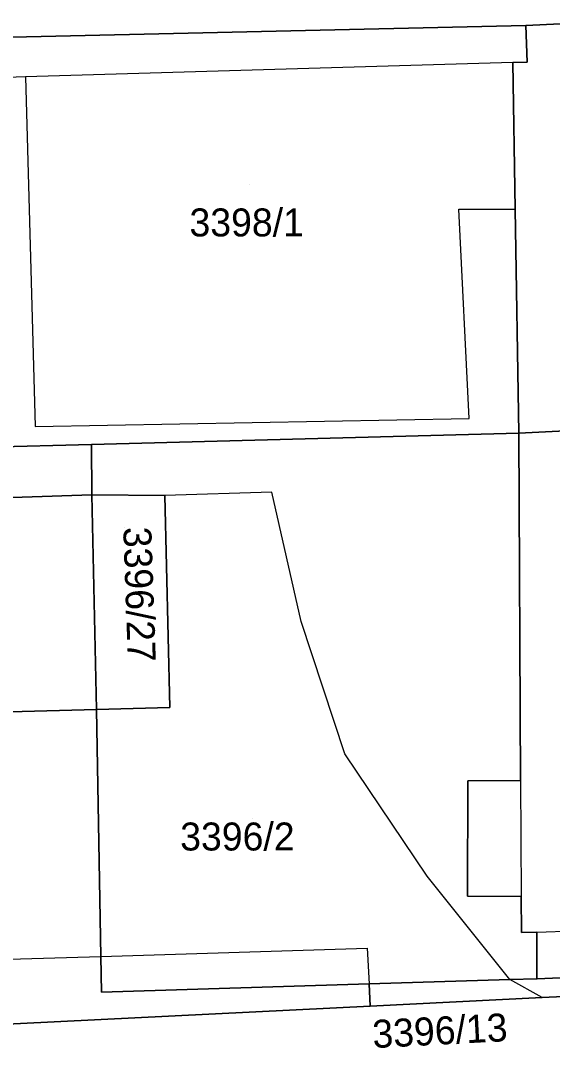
# Model space of a CAD drawing. Extents: x -264070 to -262271, y -1238894 to -1238141.
# Drawn here: x -262648.2 to -262610.2, y -1238433.7 to -1238359.9 of the extents above; entities that cross this region are included whole.
import ezdxf

# ---------------------------------------------------------------- set-up
doc = ezdxf.new("R2010")
doc.units = 0
for name, color, linetype in [('body_kn', 7, 'Continuous'), ('kladpar_druhypozemkov', 7, 'Continuous'), ('kladpar_hranice', 7, 'Continuous'), ('kladpar_parcelnecisla', 7, 'Continuous'), ('kladpar_plochy', 7, 'Continuous'), ('zappar_hrandruhpozemk', 7, 'Continuous')]:
    doc.layers.add(name, color=color, linetype=linetype)

msp = doc.modelspace()

# ---------------------------------------------------------------- linework, layer by layer
at = {"layer": 'body_kn'}
for p, q in [((-262612.05, -1238360.28), (-262612.05, -1238360.28)), ((-262612.05, -1238360.28), (-262612.05, -1238360.28)), ((-262611.96, -1238362.88), (-262611.96, -1238362.88)), ((-262612.99, -1238362.92), (-262612.99, -1238362.92)), ((-262612.99, -1238362.92), (-262612.99, -1238362.92)), ((-262647.83, -1238363.94), (-262647.83, -1238363.94)), ((-262616.86, -1238373.39), (-262616.86, -1238373.39)), ((-262612.82, -1238373.39), (-262612.82, -1238373.39)), ((-262616.11, -1238388.36), (-262616.11, -1238388.36)), ((-262647.13, -1238388.94), (-262647.13, -1238388.94)), ((-262612.57, -1238389.42), (-262612.57, -1238389.42)), ((-262612.57, -1238389.42), (-262612.57, -1238389.42)), ((-262643.12, -1238390.23), (-262643.12, -1238390.23)), ((-262643.09, -1238393.83), (-262643.09, -1238393.83)), ((-262643.09, -1238393.83), (-262643.09, -1238393.83)), ((-262630.21, -1238393.64), (-262630.21, -1238393.64)), ((-262637.86, -1238393.87), (-262637.86, -1238393.87)), ((-262637.86, -1238393.87), (-262637.86, -1238393.87)), ((-262628.13, -1238402.88), (-262628.13, -1238402.88)), ((-262642.76, -1238409.16), (-262642.76, -1238409.16)), ((-262642.76, -1238409.16), (-262642.76, -1238409.16)), ((-262637.5, -1238409.02), (-262637.5, -1238409.02)), ((-262625.01, -1238412.33), (-262625.01, -1238412.33)), ((-262616.2, -1238414.26), (-262616.2, -1238414.26)), ((-262612.44, -1238414.24), (-262612.44, -1238414.24)), ((-262612.44, -1238414.24), (-262612.44, -1238414.24)), ((-262619.11, -1238421.09), (-262619.11, -1238421.09)), ((-262616.22, -1238422.52), (-262616.22, -1238422.52)), ((-262612.39, -1238422.53), (-262612.39, -1238422.53)), ((-262612.37, -1238425.11), (-262612.37, -1238425.11)), ((-262611.28, -1238425.08), (-262611.28, -1238425.08)), ((-262611.28, -1238425.08), (-262611.28, -1238425.08)), ((-262623.41, -1238426.23), (-262623.41, -1238426.23)), ((-262642.44, -1238426.82), (-262642.44, -1238426.82)), ((-262642.44, -1238426.82), (-262642.44, -1238426.82)), ((-262613.2, -1238428.48), (-262613.2, -1238428.48)), ((-262613.2, -1238428.48), (-262613.2, -1238428.48)), ((-262611.28, -1238428.42), (-262611.28, -1238428.42)), ((-262611.25, -1238428.42), (-262611.25, -1238428.42)), ((-262623.26, -1238428.79), (-262623.26, -1238428.79)), ((-262642.39, -1238429.37), (-262642.39, -1238429.37)), ((-262610.89, -1238429.75), (-262610.89, -1238429.75)), ((-262610.89, -1238429.75), (-262610.89, -1238429.75)), ((-262623.19, -1238430.38), (-262623.19, -1238430.38))]:
    msp.add_line(p, q, dxfattribs=at)
at = {"layer": 'kladpar_druhypozemkov'}
for p, q in [((-262631.83, -1238371.65), (-262631.83, -1238371.65)), ((-262640.73, -1238396.15), (-262640.73, -1238396.15)), ((-262631.63, -1238416.95), (-262631.63, -1238416.95))]:
    msp.add_line(p, q, dxfattribs=at)
at = {"layer": 'kladpar_hranice'}
for points in [[(-262580.86, -1238358.78), (-262612.05, -1238360.28), (-262650.93, -1238361.16), (-262712.86, -1238362.92), (-262719.53, -1238363.11), (-262742.16, -1238363.83), (-262747.97, -1238363.88), (-262753.24, -1238363.91), (-262801.4, -1238364.57), (-262802.26, -1238363.61), (-262803.37, -1238362.83), (-262804.58, -1238362.3), (-262805.72, -1238361.97), (-262807.34, -1238361.81), (-262809.08, -1238361.87), (-262832.28, -1238362.71), (-262885.17, -1238364.02), (-262887.84, -1238364.09), (-262909.11, -1238364.61), (-262911.65, -1238364.56), (-262917.73, -1238364.43)], [(-262602.95, -1238368.37), (-262600.14, -1238368.3), (-262597.19, -1238368.23), (-262594.12, -1238368.16), (-262590.48, -1238368.07), (-262587.45, -1238368), (-262584.37, -1238367.93), (-262581.12, -1238367.85), (-262572.81, -1238367.65), (-262571.74, -1238387.35), (-262573.2, -1238387.43), (-262595.87, -1238388.58), (-262612.57, -1238389.42), (-262612.82, -1238373.39), (-262612.99, -1238362.92), (-262611.96, -1238362.88), (-262612.05, -1238360.28), (-262580.86, -1238358.78)], [(-262612.05, -1238360.28), (-262611.96, -1238362.88), (-262612.99, -1238362.92), (-262612.82, -1238373.39), (-262612.57, -1238389.42), (-262643.12, -1238390.23), (-262650.49, -1238390.42), (-262651.01, -1238389.03), (-262650.74, -1238379.26), (-262650.61, -1238374.45), (-262650.86, -1238364.03), (-262650.93, -1238361.16), (-262612.05, -1238360.28)], [(-262595.87, -1238388.58), (-262596.26, -1238403.98), (-262592.02, -1238404.08), (-262591.83, -1238411.16), (-262591.67, -1238414.95), (-262595.58, -1238415.04), (-262595.7, -1238424.57), (-262596.84, -1238424.61), (-262596.84, -1238427.8), (-262608.49, -1238428.3), (-262611.25, -1238428.42), (-262611.28, -1238428.42), (-262611.28, -1238425.08), (-262612.37, -1238425.11), (-262612.39, -1238422.53), (-262616.22, -1238422.52), (-262616.2, -1238414.26), (-262612.44, -1238414.24), (-262612.57, -1238389.42), (-262595.87, -1238388.58)], [(-262642.76, -1238409.16), (-262642.44, -1238426.82), (-262642.39, -1238429.37), (-262623.26, -1238428.79), (-262623.19, -1238430.38), (-262670.81, -1238432.73), (-262681.34, -1238433.03), (-262682.26, -1238433.07), (-262682.33, -1238430.79), (-262683.59, -1238389.92), (-262657.38, -1238389.22), (-262651.01, -1238389.03), (-262650.49, -1238390.42), (-262643.12, -1238390.23), (-262643.09, -1238393.83), (-262682.26, -1238395.14), (-262681.73, -1238410.21), (-262642.76, -1238409.16)], [(-262612.57, -1238389.42), (-262612.44, -1238414.24), (-262616.2, -1238414.26), (-262616.22, -1238422.52), (-262612.39, -1238422.53), (-262612.37, -1238425.11), (-262611.28, -1238425.08), (-262611.28, -1238428.42), (-262613.2, -1238428.48), (-262623.26, -1238428.79), (-262642.39, -1238429.37), (-262642.44, -1238426.82), (-262642.76, -1238409.16), (-262637.5, -1238409.02), (-262637.86, -1238393.87), (-262643.09, -1238393.83), (-262643.12, -1238390.23), (-262612.57, -1238389.42)], [(-262643.09, -1238393.83), (-262642.76, -1238409.16), (-262681.73, -1238410.21), (-262682.26, -1238395.14), (-262643.09, -1238393.83)], [(-262637.86, -1238393.87), (-262637.5, -1238409.02), (-262642.76, -1238409.16), (-262643.09, -1238393.83), (-262637.86, -1238393.87)], [(-262596.84, -1238427.8), (-262576.87, -1238426.93), (-262576.58, -1238428.99), (-262581.58, -1238428.6), (-262587.08, -1238428.65), (-262610.89, -1238429.75), (-262623.19, -1238430.38), (-262623.26, -1238428.79), (-262613.2, -1238428.48), (-262611.28, -1238428.42), (-262611.25, -1238428.42), (-262608.49, -1238428.3), (-262596.84, -1238427.8)], [(-262528.81, -1238443.27), (-262550.25, -1238441.7), (-262558.38, -1238440.81), (-262565.14, -1238438.89), (-262571.97, -1238436.07), (-262583.91, -1238434.36), (-262593.16, -1238434.55), (-262602.72, -1238435.03), (-262622.62, -1238436.02), (-262634.86, -1238436.64), (-262653.53, -1238437.57), (-262663.29, -1238438.06), (-262682.32, -1238439.01), (-262682.26, -1238433.07), (-262681.34, -1238433.03), (-262670.81, -1238432.73), (-262623.19, -1238430.38), (-262610.89, -1238429.75), (-262587.08, -1238428.65)]]:
    msp.add_lwpolyline(points, dxfattribs=at)
at = {"layer": 'kladpar_plochy'}
for points in [[(-262580.86, -1238358.78), (-262612.05, -1238360.28), (-262650.93, -1238361.16), (-262712.86, -1238362.92), (-262719.53, -1238363.11), (-262742.16, -1238363.83), (-262747.97, -1238363.88), (-262753.24, -1238363.91), (-262801.4, -1238364.57), (-262802.26, -1238363.61), (-262803.37, -1238362.83), (-262804.58, -1238362.3), (-262805.72, -1238361.97), (-262807.34, -1238361.81), (-262809.08, -1238361.87), (-262832.28, -1238362.71), (-262885.17, -1238364.02), (-262887.84, -1238364.09), (-262909.11, -1238364.61), (-262911.65, -1238364.56), (-262917.73, -1238364.43)], [(-262595.87, -1238388.58), (-262612.57, -1238389.42), (-262612.82, -1238373.39), (-262612.99, -1238362.92), (-262611.96, -1238362.88), (-262612.05, -1238360.28), (-262580.86, -1238358.78)], [(-262670.81, -1238432.73), (-262623.19, -1238430.38), (-262610.89, -1238429.75), (-262587.08, -1238428.65), (-262581.58, -1238428.6), (-262576.58, -1238428.99), (-262567.98, -1238431.11), (-262557.9, -1238434.83), (-262554.11, -1238435.36), (-262549.13, -1238436.05), (-262531.19, -1238437.69)]]:
    msp.add_lwpolyline(points, dxfattribs=at)
for points in [[(-262612.05, -1238360.28), (-262611.96, -1238362.88), (-262612.99, -1238362.92), (-262612.82, -1238373.39), (-262612.57, -1238389.42), (-262643.12, -1238390.23), (-262650.49, -1238390.42), (-262651.01, -1238389.03), (-262650.74, -1238379.26), (-262650.61, -1238374.45), (-262650.86, -1238364.03), (-262650.93, -1238361.16)], [(-262595.87, -1238388.58), (-262596.26, -1238403.98), (-262592.02, -1238404.08), (-262591.83, -1238411.16), (-262591.67, -1238414.95), (-262595.58, -1238415.04), (-262595.7, -1238424.57), (-262596.84, -1238424.61), (-262596.84, -1238427.8), (-262608.49, -1238428.3), (-262611.25, -1238428.42), (-262611.28, -1238428.42), (-262611.28, -1238425.08), (-262612.37, -1238425.11), (-262612.39, -1238422.53), (-262616.22, -1238422.52), (-262616.2, -1238414.26), (-262612.44, -1238414.24), (-262612.57, -1238389.42)], [(-262642.76, -1238409.16), (-262642.44, -1238426.82), (-262642.39, -1238429.37), (-262623.26, -1238428.79), (-262623.19, -1238430.38), (-262670.81, -1238432.73), (-262681.34, -1238433.03), (-262682.26, -1238433.07), (-262682.33, -1238430.79), (-262683.59, -1238389.92), (-262657.38, -1238389.22), (-262651.01, -1238389.03), (-262650.49, -1238390.42), (-262643.12, -1238390.23), (-262643.09, -1238393.83), (-262682.26, -1238395.14), (-262681.73, -1238410.21)], [(-262612.57, -1238389.42), (-262612.44, -1238414.24), (-262616.2, -1238414.26), (-262616.22, -1238422.52), (-262612.39, -1238422.53), (-262612.37, -1238425.11), (-262611.28, -1238425.08), (-262611.28, -1238428.42), (-262613.2, -1238428.48), (-262623.26, -1238428.79), (-262642.39, -1238429.37), (-262642.44, -1238426.82), (-262642.76, -1238409.16), (-262637.5, -1238409.02), (-262637.86, -1238393.87), (-262643.09, -1238393.83), (-262643.12, -1238390.23)], [(-262643.09, -1238393.83), (-262642.76, -1238409.16), (-262681.73, -1238410.21), (-262682.26, -1238395.14)], [(-262637.86, -1238393.87), (-262637.5, -1238409.02), (-262642.76, -1238409.16), (-262643.09, -1238393.83)], [(-262596.84, -1238427.8), (-262576.87, -1238426.93), (-262576.58, -1238428.99), (-262581.58, -1238428.6), (-262587.08, -1238428.65), (-262610.89, -1238429.75), (-262623.19, -1238430.38), (-262623.26, -1238428.79), (-262613.2, -1238428.48), (-262611.28, -1238428.42), (-262611.25, -1238428.42), (-262608.49, -1238428.3)]]:
    msp.add_lwpolyline(points, close=True, dxfattribs=at)
at = {"layer": 'zappar_hrandruhpozemk'}
for p, q in [((-262612.05, -1238360.28), (-262590.1, -1238359.03)), ((-262612.99, -1238362.92), (-262647.83, -1238363.94)), ((-262647.83, -1238363.94), (-262650.86, -1238364.03)), ((-262647.83, -1238363.94), (-262647.13, -1238388.94)), ((-262647.13, -1238388.94), (-262616.11, -1238388.36)), ((-262619.11, -1238421.09), (-262625.01, -1238412.33)), ((-262612.44, -1238414.24), (-262612.39, -1238422.53)), ((-262613.2, -1238428.48), (-262619.11, -1238421.09)), ((-262611.28, -1238425.08), (-262608.64, -1238424.99)), ((-262642.44, -1238426.82), (-262623.41, -1238426.23)), ((-262623.41, -1238426.23), (-262623.26, -1238428.79)), ((-262677.41, -1238427.88), (-262642.44, -1238426.82)), ((-262610.89, -1238429.75), (-262613.2, -1238428.48))]:
    msp.add_line(p, q, dxfattribs=at)
for points in [[(-262616.11, -1238388.36), (-262616.86, -1238373.39), (-262612.82, -1238373.39)], [(-262625.01, -1238412.33), (-262628.13, -1238402.88), (-262630.21, -1238393.64), (-262637.86, -1238393.87)]]:
    msp.add_lwpolyline(points, dxfattribs=at)

# ---------------------------------------------------------------- texts
at = {"layer": 'kladpar_parcelnecisla'}
for s, p in [('3398/1', (-262636.107, -1238375.35)), ('3396/2', (-262636.771, -1238419.25))]:
    msp.add_text(s, height=2, dxfattribs=at).set_placement(p)
for s, rotation, p in [('3396/27', 272, (-262640.845, -1238396.143)), ('3396/13', 3, (-262622.979, -1238433.38))]:
    msp.add_text(s, height=2, rotation=rotation, dxfattribs=at).set_placement(p)

doc.saveas('drawing.dxf')
